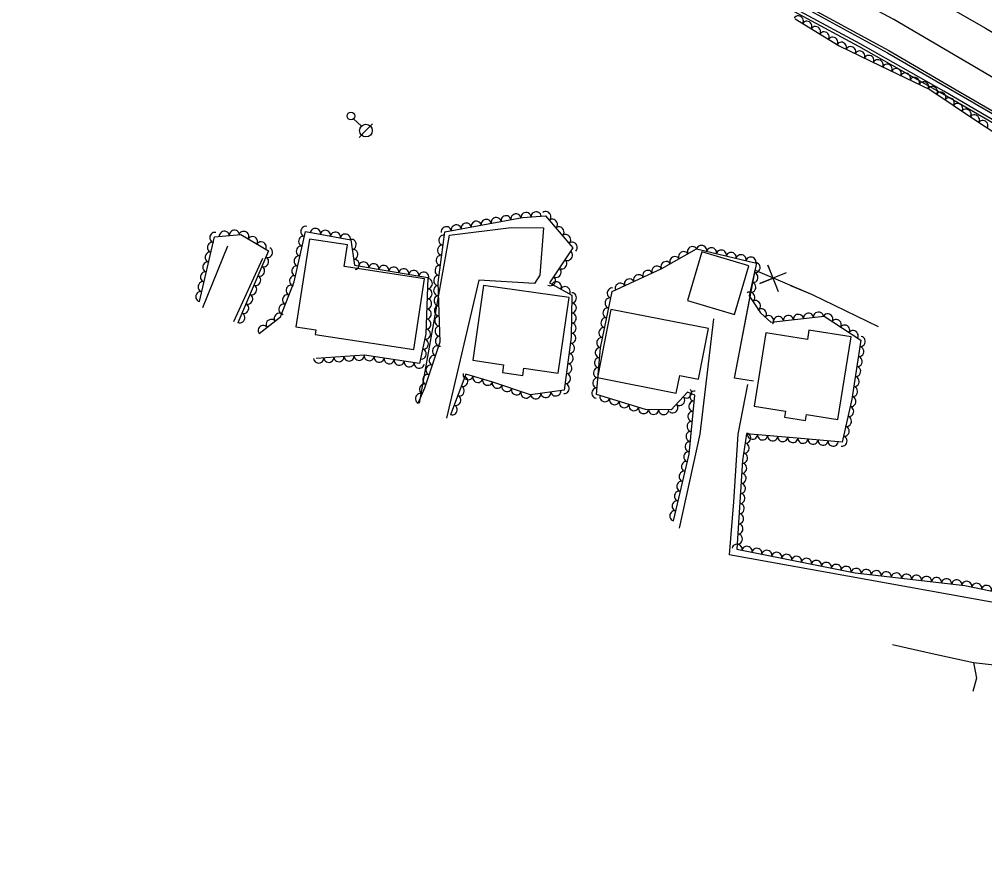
# Model space of a CAD drawing. Extents: x 1722896 to 1754269, y 648279 to 666297.
# Drawn here: x 1739132.5 to 1739514, y 648992.9 to 649321.9 of the extents above; entities that cross this region are included whole.
import ezdxf

# ---------------------------------------------------------------- set-up
doc = ezdxf.new("R2010")
doc.units = 0
for name, color, linetype in [('DESIGN - CENTERLINE - Proposed Text', 7, 'Continuous'), ('DESIGN - SCRATCH - User 1', 7, 'Continuous'), ('SURVEY - CENTERLINE - Preliminary Text', 7, 'Continuous'), ('SURVEY - DTM - Breaklines', 7, 'Continuous'), ('SURVEY - VEGETATION - Features with Text', 7, 'Continuous')]:
    doc.layers.add(name, color=color, linetype=linetype)

msp = doc.modelspace()

# ---------------------------------------------------------------- linework, layer by layer
at = {"layer": 'DESIGN - CENTERLINE - Proposed Text'}
for points in [[(1739249.42, 649197.52), (1739288.33, 649191.53), (1739292.62, 649219.42), (1739260.83, 649224.31), (1739262.15, 649232.89), (1739247.14, 649235.2), (1739241.8, 649200.5), (1739249.7, 649199.29)], [(1739402.23, 649230.09), (1739396.54, 649210.94), (1739415.09, 649205.43), (1739420.78, 649224.58)], [(1739315.97, 649216.91), (1739311.74, 649187.3), (1739323.86, 649185.57), (1739323.43, 649182.52), (1739331.44, 649181.37), (1739331.84, 649184.19), (1739345.46, 649182.25), (1739349.72, 649212.1)], [(1739404.77, 649199.81), (1739366.27, 649207.37), (1739360.99, 649180.47), (1739392.1, 649174.36), (1739393.47, 649181.31), (1739400.85, 649179.86)], [(1739427.47, 649198.17), (1739422.84, 649169.16), (1739435.26, 649167.18), (1739434.88, 649164.82), (1739443.13, 649163.5), (1739443.52, 649165.97), (1739455.95, 649163.99), (1739461.15, 649196.58), (1739444.48, 649199.25), (1739443.89, 649195.55)]]:
    msp.add_lwpolyline(points, close=True, dxfattribs=at)
for points in [[(1739422.56, 649179.09), (1739415.13, 649180.24), (1739423.27, 649222.85), (1739445.73, 649213.24), (1739471.8, 649200.68)], [(1739422.56, 649179.09), (1739415.13, 649180.24), (1739423.1, 649221.97)], [(1739435.56, 649221.84), (1739425.15, 649217.59), (1739430.4, 649219.69), (1739428.29, 649224.94), (1739432.41, 649214.48)], [(1739437.24, 649216.88), (1739445.73, 649213.24), (1739471.8, 649200.68)]]:
    msp.add_lwpolyline(points, dxfattribs=at)
at = {"layer": 'DESIGN - SCRATCH - User 1'}
for points in [[(1739902.38, 648992.9), (1739888.67, 649004.85), (1739869.81, 649021.64), (1739853.06, 649035.99), (1739810.5, 649069.63), (1739790.96, 649085.62), (1739731.95, 649132.86), (1739709.49, 649149.68), (1739669.25, 649179.81), (1739648.56, 649195.07), (1739618.77, 649215.25), (1739581.12, 649241.05), (1739558.14, 649255.11), (1739521.72, 649278.29), (1739497.25, 649292.57), (1739464.17, 649311.24), (1739420.19, 649335.04)], [(1739903.14, 648993.76), (1739889.43, 649005.72), (1739870.56, 649022.51), (1739853.79, 649036.88), (1739811.22, 649070.53), (1739791.69, 649086.51), (1739732.66, 649133.77), (1739710.18, 649150.6), (1739669.94, 649180.73), (1739649.22, 649196.01), (1739619.42, 649216.2), (1739581.75, 649242.01), (1739558.75, 649256.08), (1739522.32, 649279.27), (1739497.82, 649293.56), (1739464.73, 649312.24), (1739420.73, 649336.06)], [(1739439.34, 649328.46), (1739475.58, 649308.77), (1739502.19, 649293.33), (1739532.9, 649275.57), (1739560.59, 649258.2), (1739587.58, 649240.46), (1739621.27, 649217.99), (1739647.91, 649199.41), (1739675.82, 649179.07), (1739709.77, 649153.45), (1739731.7, 649136.94), (1739753.66, 649119.21), (1739779.97, 649098.85), (1739807.89, 649076.48), (1739828.14, 649060.01), (1739860.86, 649032.85), (1739898.75, 648999.92)], [(1739439.79, 649329.29), (1739476.04, 649309.59), (1739502.66, 649294.14), (1739533.38, 649276.38), (1739561.1, 649258.99), (1739588.1, 649241.24), (1739621.8, 649218.77), (1739648.46, 649200.17), (1739676.38, 649179.82), (1739710.34, 649154.2), (1739732.27, 649137.68), (1739754.24, 649119.95), (1739780.55, 649099.59), (1739808.48, 649077.21), (1739828.74, 649060.74), (1739861.47, 649033.56), (1739899.36, 649000.63)]]:
    msp.add_lwpolyline(points, dxfattribs=at)
at = {"layer": 'SURVEY - CENTERLINE - Preliminary Text'}
for points in [[(1739119.25, 649490.88), (1739158.84, 649479.68), (1739189.59, 649469.51), (1739224.06, 649457.39), (1739268.07, 649439.46), (1739300.66, 649425.56), (1739340.49, 649408.79), (1739372.11, 649393.94), (1739402.21, 649379.16), (1739428.54, 649365.82), (1739457.3, 649350.83), (1739486.89, 649334.19), (1739514.27, 649318.5), (1739548.57, 649298.32), (1739580.33, 649278.52), (1739610.05, 649259.54), (1739649.15, 649232.63), (1739684.46, 649207), (1739719.43, 649180.87), (1739758.24, 649151.04), (1739795.04, 649122.06), (1739827.98, 649095.03), (1739882.66, 649050.21)], [(1739890.78, 649023.99), (1739842.98, 649063.56), (1739817.83, 649083.91), (1739793.59, 649103.58), (1739761.22, 649129.06), (1739735.73, 649148.9), (1739706.57, 649171.19), (1739680.29, 649191.01), (1739650.68, 649212.42), (1739624.19, 649231.29), (1739601.59, 649246.78), (1739570, 649266.66), (1739547.68, 649280.97), (1739513.79, 649300.97), (1739478.05, 649321.92), (1739449.6, 649337.15), (1739417.27, 649354.37), (1739387.21, 649369.46), (1739347.33, 649389.1), (1739308.79, 649405.98), (1739264.46, 649424.77), (1739207.38, 649446.86), (1739166.6, 649461.31), (1739121.89, 649476.52)], [(1739290.63, 649170.39), (1739302.43, 649236.75), (1739326.79, 649239.75), (1739339.66, 649239.62), (1739338.2, 649220.96), (1739336.13, 649217.64), (1739314.07, 649219), (1739301.28, 649164.5)], [(1739205.04, 649208.19), (1739214.87, 649232.57)], [(1739217.22, 649202.65), (1739228.76, 649227.62)], [(1739393.41, 649121.09), (1739401.59, 649158.17), (1739406.98, 649203.63)], [(1739420.21, 649177.73), (1739416.46, 649158.15), (1739414.66, 649131.41), (1739413, 649110.47)], [(1739647.29, 649069.04), (1739629.41, 649072.31), (1739546.69, 649086.46), (1739413, 649110.47)], [(1739477.56, 649075.1), (1739493.14, 649071.5), (1739509.52, 649067.96), (1739525.91, 649066.21), (1739567.86, 649058.95), (1739582.24, 649056.16)], [(1739509.52, 649067.96), (1739510.72, 649061.78), (1739509.3, 649056.5)]]:
    msp.add_lwpolyline(points, dxfattribs=at)
at = {"layer": 'SURVEY - DTM - Breaklines'}
for p, q in [((1739264.61, 649282.72), (1739267.66, 649279.76)), ((1739269.46, 649278.02), (1739272.07, 649280.71)), ((1739269.46, 649278.02), (1739266.84, 649275.33))]:
    msp.add_line(p, q, dxfattribs=at)
for centre, radius in [((1739263.53, 649283.77), 1.5), ((1739269.46, 649278.02), 2.5)]:
    msp.add_circle(centre, radius, dxfattribs=at)
at = {"layer": 'SURVEY - VEGETATION - Features with Text'}
for points in [[(1739439.13, 649322.14), (1739456.39, 649311.5), (1739472.84, 649303.62), (1739492.26, 649294.21), (1739510.32, 649282.07), (1739525.54, 649272.07)], [(1739290.13, 649170.41), (1739292.69, 649176.46), (1739298.82, 649194.57), (1739297.99, 649217.98), (1739300.6, 649238.06), (1739331.28, 649243.7), (1739340.48, 649244.29), (1739351.23, 649231.77), (1739341.99, 649217.95), (1739350.79, 649213.03), (1739350.56, 649196.39), (1739347.85, 649175.58), (1739334.51, 649173.66), (1739319.62, 649178.72), (1739308.89, 649181.81), (1739302.94, 649165.84)], [(1739203.67, 649210.53), (1739209.69, 649236.01), (1739220.04, 649237.03), (1739230.96, 649230.5), (1739218.83, 649202.08)], [(1739227.23, 649197.94), (1739235.76, 649204.41), (1739241.07, 649218.36), (1739245.62, 649238.23), (1739263.48, 649234.89), (1739265.01, 649224.87), (1739293.92, 649219.97), (1739293.12, 649197.82), (1739290.63, 649186.02), (1739268.89, 649189.31), (1739249.81, 649188.05)], [(1739390.94, 649123.98), (1739397.17, 649150.27), (1739399.37, 649173.61), (1739396.55, 649174.74), (1739390.01, 649167.69), (1739379.97, 649167.88), (1739360.57, 649173.86), (1739362.1, 649192.19), (1739366.78, 649214.42), (1739386.4, 649223.52), (1739400.13, 649231.26), (1739423.73, 649225.69), (1739420.89, 649212.78), (1739425.35, 649206.11), (1739429.41, 649202.34), (1739450.52, 649204.72), (1739464.96, 649195.2), (1739461.42, 649172.03), (1739457.58, 649154.93), (1739442.86, 649156.36), (1739419.87, 649158.24), (1739418.24, 649147.8), (1739416.08, 649112.8), (1739462.79, 649103.34), (1739506.06, 649098.34), (1739554.93, 649088.32)]]:
    msp.add_lwpolyline(points, dxfattribs=at)
for centre, major_axis in [((1739440.33, 649321.4), (1.7, -1.05)), ((1739443.73, 649319.3), (1.7, -1.05)), ((1739447.14, 649317.2), (1.7, -1.05)), ((1739450.54, 649315.1), (1.7, -1.05)), ((1739453.95, 649313.01), (1.7, -1.05)), ((1739457.41, 649311.01), (1.8, -0.86)), ((1739461.02, 649309.28), (1.8, -0.86)), ((1739464.63, 649307.56), (1.8, -0.86)), ((1739468.23, 649305.83), (1.8, -0.86)), ((1739471.84, 649304.1), (1.8, -0.86)), ((1739475.44, 649302.36), (1.8, -0.87)), ((1739479.04, 649300.62), (1.8, -0.87)), ((1739482.64, 649298.87), (1.8, -0.87)), ((1739486.24, 649297.13), (1.8, -0.87)), ((1739489.84, 649295.38), (1.8, -0.87)), ((1739493.35, 649293.48), (1.66, -1.12)), ((1739496.67, 649291.25), (1.66, -1.12)), ((1739499.99, 649289.01), (1.66, -1.12)), ((1739503.31, 649286.78), (1.66, -1.12)), ((1739506.63, 649284.55), (1.66, -1.12)), ((1739509.94, 649282.32), (1.66, -1.12)), ((1739513.29, 649280.12), (1.67, -1.1)), ((1739324.83, 649242.51), (1.97, 0.36)), ((1739328.76, 649243.24), (1.97, 0.36)), ((1739332.71, 649243.79), (2, 0.13)), ((1739336.71, 649244.04), (2, 0.13)), ((1739340.62, 649244.12), (1.3, -1.52)), ((1739305.16, 649238.9), (1.97, 0.36)), ((1739309.09, 649239.62), (1.97, 0.36)), ((1739313.02, 649240.34), (1.97, 0.36)), ((1739316.96, 649241.07), (1.97, 0.36)), ((1739320.89, 649241.79), (1.97, 0.36)), ((1739343.23, 649241.08), (1.3, -1.52)), ((1739209.65, 649235.83), (0.46, 1.95)), ((1739213.5, 649236.38), (1.99, 0.2)), ((1739217.48, 649236.78), (1.99, 0.2)), ((1739221.26, 649236.3), (1.72, -1.03)), ((1739245.62, 649238.22), (0.45, 1.95)), ((1739249.54, 649237.5), (1.97, -0.37)), ((1739253.48, 649236.76), (1.97, -0.37)), ((1739257.41, 649236.03), (1.97, -0.37)), ((1739261.34, 649235.29), (1.97, -0.37)), ((1739301.22, 649238.17), (1.97, 0.36)), ((1739345.83, 649238.05), (1.3, -1.52)), ((1739348.44, 649235.01), (1.3, -1.52)), ((1739208.73, 649231.94), (0.46, 1.95)), ((1739224.7, 649234.25), (1.72, -1.03)), ((1739228.13, 649232.19), (1.72, -1.03)), ((1739244.73, 649234.32), (0.45, 1.95)), ((1739263.75, 649233.09), (0.3, -1.98)), ((1739300.16, 649234.72), (0.26, 1.98)), ((1739351.04, 649231.98), (1.3, -1.52)), ((1739207.81, 649228.05), (0.46, 1.95)), ((1739230.69, 649229.86), (-0.79, -1.84)), ((1739243.83, 649230.42), (0.45, 1.95)), ((1739264.36, 649229.14), (0.3, -1.98)), ((1739299.65, 649230.75), (0.26, 1.98)), ((1739349.16, 649228.67), (-1.11, -1.66)), ((1739394.95, 649228.34), (1.74, 0.98)), ((1739398.43, 649230.3), (1.74, 0.98)), ((1739402.13, 649230.79), (1.95, -0.46)), ((1739406.02, 649229.87), (1.95, -0.46)), ((1739409.91, 649228.95), (1.95, -0.46)), ((1739413.8, 649228.03), (1.95, -0.46)), ((1739206.89, 649224.16), (0.46, 1.95)), ((1739229.12, 649226.18), (-0.79, -1.84)), ((1739242.94, 649226.52), (0.45, 1.95)), ((1739264.96, 649225.18), (0.3, -1.98)), ((1739268.64, 649224.26), (1.97, -0.33)), ((1739272.59, 649223.59), (1.97, -0.33)), ((1739299.13, 649226.79), (0.26, 1.98)), ((1739346.94, 649225.35), (-1.11, -1.66)), ((1739387.98, 649224.41), (1.74, 0.98)), ((1739391.46, 649226.37), (1.74, 0.98)), ((1739417.7, 649227.12), (1.95, -0.46)), ((1739421.59, 649226.2), (1.95, -0.46)), ((1739423.34, 649223.93), (-0.43, -1.95)), ((1739205.97, 649220.26), (0.46, 1.95)), ((1739227.55, 649222.5), (-0.79, -1.84)), ((1739242.04, 649222.62), (0.45, 1.95)), ((1739276.53, 649222.92), (1.97, -0.33)), ((1739280.47, 649222.25), (1.97, -0.33)), ((1739284.42, 649221.58), (1.97, -0.33)), ((1739288.36, 649220.91), (1.97, -0.33)), ((1739292.31, 649220.25), (1.97, -0.33)), ((1739298.62, 649222.82), (0.26, 1.98)), ((1739344.71, 649222.02), (-1.11, -1.66)), ((1739380.79, 649220.92), (1.81, 0.84)), ((1739384.41, 649222.6), (1.81, 0.84)), ((1739422.48, 649220.02), (-0.43, -1.95)), ((1739205.05, 649216.37), (0.46, 1.95)), ((1739225.98, 649218.82), (-0.79, -1.84)), ((1739241.15, 649218.72), (0.45, 1.95)), ((1739293.83, 649217.61), (-0.07, -2)), ((1739298.1, 649218.86), (0.26, 1.98)), ((1739342.49, 649218.7), (-1.11, -1.66)), ((1739344.7, 649216.43), (1.75, -0.98)), ((1739369.9, 649215.87), (1.81, 0.84)), ((1739373.53, 649217.55), (1.81, 0.84)), ((1739377.16, 649219.23), (1.81, 0.84)), ((1739421.63, 649216.12), (-0.43, -1.95)), ((1739204.13, 649212.48), (0.46, 1.95)), ((1739224.41, 649215.14), (-0.79, -1.84)), ((1739239.78, 649214.97), (0.71, 1.87)), ((1739293.69, 649213.61), (-0.07, -2)), ((1739298.1, 649214.86), (-0.07, 2)), ((1739348.19, 649214.48), (1.75, -0.98)), ((1739366.67, 649213.87), (0.41, 1.96)), ((1739421.22, 649212.29), (1.11, -1.66)), ((1739222.84, 649211.47), (-0.79, -1.84)), ((1739238.35, 649211.23), (0.71, 1.87)), ((1739293.55, 649209.62), (-0.07, -2)), ((1739298.24, 649210.87), (-0.07, 2)), ((1739350.77, 649212), (-0.03, -2)), ((1739365.84, 649209.95), (0.41, 1.96)), ((1739423.44, 649208.97), (1.11, -1.66)), ((1739221.26, 649207.79), (-0.79, -1.84)), ((1739236.93, 649207.5), (0.71, 1.87)), ((1739293.4, 649205.62), (-0.07, -2)), ((1739298.38, 649206.87), (-0.07, 2)), ((1739350.72, 649208), (-0.03, -2)), ((1739365.02, 649206.04), (0.41, 1.96)), ((1739425.76, 649205.73), (1.47, -1.36)), ((1739448.31, 649204.48), (1.99, 0.22)), ((1739219.69, 649204.11), (-0.79, -1.84)), ((1739232.01, 649201.57), (1.59, 1.21)), ((1739235.2, 649203.99), (1.59, 1.21)), ((1739293.26, 649201.62), (-0.07, -2)), ((1739298.53, 649202.87), (-0.07, 2)), ((1739350.66, 649204), (-0.03, -2)), ((1739364.19, 649202.13), (0.41, 1.96)), ((1739428.69, 649203.01), (1.47, -1.36)), ((1739432.41, 649202.68), (1.99, 0.22)), ((1739436.39, 649203.13), (1.99, 0.22)), ((1739440.36, 649203.58), (1.99, 0.22)), ((1739444.34, 649204.03), (1.99, 0.22)), ((1739452.01, 649203.75), (1.67, -1.1)), ((1739455.34, 649201.54), (1.67, -1.1)), ((1739228.82, 649199.15), (1.59, 1.21)), ((1739293.08, 649197.63), (-0.41, -1.96)), ((1739298.67, 649198.87), (-0.07, 2)), ((1739350.61, 649200), (-0.03, -2)), ((1739363.37, 649198.21), (0.41, 1.96)), ((1739458.68, 649199.34), (1.67, -1.1)), ((1739462.02, 649197.13), (1.67, -1.1)), ((1739292.25, 649193.71), (-0.41, -1.96)), ((1739298.81, 649194.88), (-0.07, 2)), ((1739350.51, 649196.01), (-0.26, -1.98)), ((1739362.55, 649194.3), (0.41, 1.96)), ((1739464.88, 649194.72), (-0.3, -1.98)), ((1739291.43, 649189.8), (-0.41, -1.96)), ((1739297.64, 649191.07), (0.64, 1.89)), ((1739349.99, 649192.04), (-0.26, -1.98)), ((1739361.95, 649190.35), (0.17, 1.99)), ((1739464.28, 649190.76), (-0.3, -1.98)), ((1739250.78, 649188.11), (-2, -0.13)), ((1739254.77, 649188.38), (-2, -0.13)), ((1739258.76, 649188.64), (-2, -0.13)), ((1739262.76, 649188.91), (-2, -0.13)), ((1739266.75, 649189.17), (-2, -0.13)), ((1739270.72, 649189.04), (-1.98, 0.3)), ((1739274.68, 649188.44), (-1.98, 0.3)), ((1739278.63, 649187.84), (-1.98, 0.3)), ((1739282.59, 649187.24), (-1.98, 0.3)), ((1739296.36, 649187.28), (0.64, 1.89)), ((1739349.48, 649188.07), (-0.26, -1.98)), ((1739361.62, 649186.36), (0.17, 1.99)), ((1739463.67, 649186.81), (-0.3, -1.98)), ((1739286.54, 649186.64), (-1.98, 0.3)), ((1739290.5, 649186.04), (-1.98, 0.3)), ((1739295.07, 649183.5), (0.64, 1.89)), ((1739348.96, 649184.11), (-0.26, -1.98)), ((1739361.28, 649182.38), (0.17, 1.99)), ((1739463.07, 649182.86), (-0.3, -1.98)), ((1739293.79, 649179.71), (0.64, 1.89)), ((1739307.83, 649178.97), (-0.7, -1.87)), ((1739309.82, 649181.54), (-1.92, 0.55)), ((1739313.67, 649180.43), (-1.92, 0.55)), ((1739317.51, 649179.32), (-1.92, 0.55)), ((1739348.44, 649180.14), (-0.26, -1.98)), ((1739360.95, 649178.39), (0.17, 1.99)), ((1739462.47, 649178.9), (-0.3, -1.98)), ((1739292.47, 649175.93), (0.78, 1.84)), ((1739306.44, 649175.22), (-0.7, -1.87)), ((1739321.33, 649178.14), (-1.89, 0.64)), ((1739325.12, 649176.85), (-1.89, 0.64)), ((1739328.9, 649175.56), (-1.89, 0.64)), ((1739347.93, 649176.18), (-0.26, -1.98)), ((1739360.62, 649174.41), (0.17, 1.99)), ((1739461.86, 649174.95), (-0.3, -1.98)), ((1739290.91, 649172.25), (0.78, 1.84)), ((1739305.04, 649171.47), (-0.7, -1.87)), ((1739332.69, 649174.28), (-1.89, 0.64)), ((1739336.57, 649173.95), (-1.98, -0.28)), ((1739340.53, 649174.52), (-1.98, -0.28)), ((1739344.49, 649175.09), (-1.98, -0.28)), ((1739363.87, 649172.84), (-1.91, 0.59)), ((1739367.69, 649171.66), (-1.91, 0.59)), ((1739393.49, 649171.44), (-1.36, -1.47)), ((1739396.21, 649174.37), (-1.36, -1.47)), ((1739399.32, 649173.15), (0.19, 1.99)), ((1739461.19, 649171.01), (-0.44, -1.95)), ((1739303.64, 649167.73), (-0.7, -1.87)), ((1739371.52, 649170.49), (-1.91, 0.59)), ((1739375.34, 649169.31), (-1.91, 0.59)), ((1739379.16, 649168.13), (-1.91, 0.59)), ((1739390.77, 649168.51), (-1.36, -1.47)), ((1739398.95, 649169.17), (0.19, 1.99)), ((1739460.31, 649167.1), (-0.44, -1.95)), ((1739383.12, 649167.82), (-2, 0.04)), ((1739387.12, 649167.75), (-2, 0.04)), ((1739398.57, 649165.19), (0.19, 1.99)), ((1739459.44, 649163.2), (-0.44, -1.95)), ((1739398.2, 649161.2), (0.19, 1.99)), ((1739458.56, 649159.3), (-0.44, -1.95)), ((1739397.82, 649157.22), (0.19, 1.99)), ((1739419.61, 649156.6), (-0.31, -1.98)), ((1739422.2, 649158.05), (-1.99, 0.16)), ((1739426.18, 649157.72), (-1.99, 0.16)), ((1739430.17, 649157.4), (-1.99, 0.16)), ((1739434.16, 649157.07), (-1.99, 0.16)), ((1739438.14, 649156.74), (-1.99, 0.16)), ((1739457.68, 649155.4), (-0.44, -1.95)), ((1739397.45, 649153.24), (0.19, 1.99)), ((1739418.99, 649152.65), (-0.31, -1.98)), ((1739442.13, 649156.42), (-1.99, 0.16)), ((1739446.11, 649156.04), (-1.99, 0.19)), ((1739450.09, 649155.65), (-1.99, 0.19)), ((1739454.07, 649155.27), (-1.99, 0.19)), ((1739396.93, 649149.28), (0.46, 1.95)), ((1739418.38, 649148.69), (-0.31, -1.98)), ((1739396.01, 649145.39), (0.46, 1.95)), ((1739418.05, 649144.71), (-0.12, -2)), ((1739395.09, 649141.5), (0.46, 1.95)), ((1739417.8, 649140.72), (-0.12, -2)), ((1739394.17, 649137.6), (0.46, 1.95)), ((1739417.55, 649136.73), (-0.12, -2)), ((1739393.24, 649133.71), (0.46, 1.95)), ((1739417.31, 649132.73), (-0.12, -2)), ((1739392.32, 649129.82), (0.46, 1.95)), ((1739417.06, 649128.74), (-0.12, -2)), ((1739391.4, 649125.93), (0.46, 1.95)), ((1739416.82, 649124.75), (-0.12, -2)), ((1739416.57, 649120.76), (-0.12, -2)), ((1739416.32, 649116.76), (-0.12, -2)), ((1739416.11, 649112.79), (1.96, -0.4)), ((1739420.03, 649112), (1.96, -0.4)), ((1739423.95, 649111.21), (1.96, -0.4)), ((1739427.87, 649110.41), (1.96, -0.4)), ((1739431.79, 649109.62), (1.96, -0.4)), ((1739435.71, 649108.82), (1.96, -0.4)), ((1739439.63, 649108.03), (1.96, -0.4)), ((1739443.55, 649107.24), (1.96, -0.4)), ((1739447.47, 649106.44), (1.96, -0.4)), ((1739451.39, 649105.65), (1.96, -0.4)), ((1739455.31, 649104.86), (1.96, -0.4)), ((1739459.23, 649104.06), (1.96, -0.4)), ((1739463.16, 649103.3), (1.99, -0.23)), ((1739467.13, 649102.84), (1.99, -0.23)), ((1739471.11, 649102.38), (1.99, -0.23)), ((1739475.08, 649101.92), (1.99, -0.23)), ((1739479.05, 649101.46), (1.99, -0.23)), ((1739483.03, 649101), (1.99, -0.23)), ((1739487, 649100.55), (1.99, -0.23)), ((1739490.97, 649100.09), (1.99, -0.23)), ((1739494.95, 649099.63), (1.99, -0.23)), ((1739498.92, 649099.17), (1.99, -0.23)), ((1739502.9, 649098.71), (1.99, -0.23)), ((1739506.86, 649098.18), (1.96, -0.4)), ((1739510.78, 649097.38), (1.96, -0.4)), ((1739514.69, 649096.57), (1.96, -0.4))]:
    msp.add_ellipse(centre, major_axis=major_axis, ratio=0.940188, start_param=0, end_param=3.141593, dxfattribs=at)

doc.saveas('drawing.dxf')
